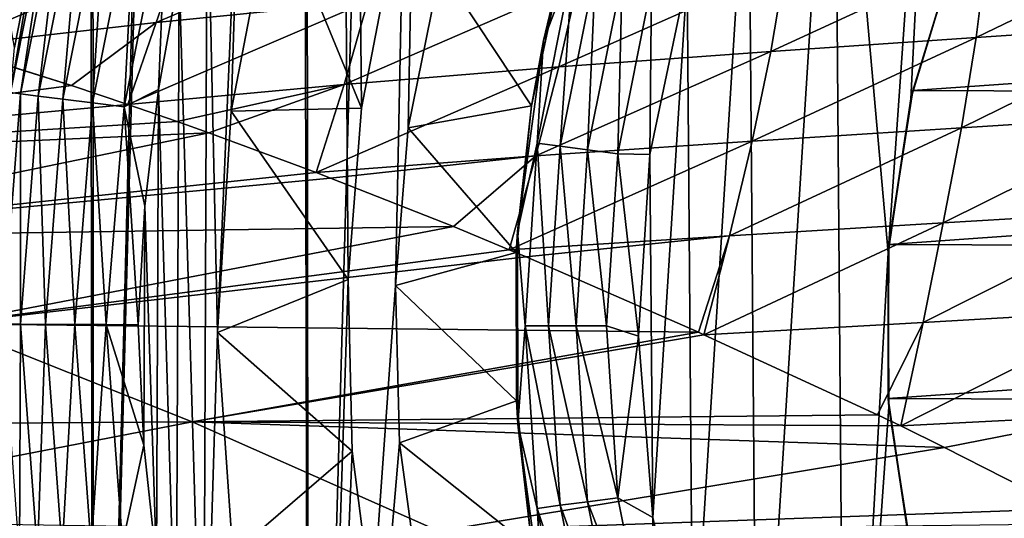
# Model space of a CAD drawing. Header units: metres. Extents: x -106 to 264, y -111 to 81.
# Tile 411 of 549: x 187.17 to 193.8, y 35.23 to 38.59. Entities that reach past the tile are written whole.
import ezdxf

# ---------------------------------------------------------------- set-up
doc = ezdxf.new("R2010")
doc.units = ezdxf.units.M
doc.layers.add('solid_20422013', color=7, linetype='CONTINUOUS')

msp = doc.modelspace()

# ---------------------------------------------------------------- linework, layer by layer
at = {"layer": 'solid_20422013'}
for points in [[(186.306625, 80.599998, -10.073905), (187.568237, 80.599998, -11.595023), (186.383133, 28.6, -10.176958)], [(187.637299, 80.599998, 11.668878), (186.374359, 80.599998, 10.165876), (186.382919, 28.6, 10.176676)], [(187.637299, 80.599998, 11.668878), (186.382919, 28.6, 10.176676), (187.667664, 28.6, 11.699088)], [(187.568237, 80.599998, -11.595023), (187.667862, 28.6, -11.699291), (186.383133, 28.6, -10.176958)], [(187.568237, 80.599998, -11.595023), (188.995987, 80.599998, -12.957083), (187.667862, 28.6, -11.699291)], [(189.061157, 80.599998, 13.012347), (187.637299, 80.599998, 11.668878), (187.667664, 28.6, 11.699088)], [(189.061157, 80.599998, 13.012347), (187.667664, 28.6, 11.699088), (189.11499, 28.6, 13.058065)], [(188.995987, 80.599998, -12.957083), (189.115143, 28.6, -13.058193), (187.667862, 28.6, -11.699291)], [(188.995987, 80.599998, -12.957083), (190.593018, 80.599998, -14.15769), (189.115143, 28.6, -13.058193)], [(189.061157, 80.599998, 13.012347), (189.380585, 36.841465, 13.275089), (189.471237, 37.997131, 13.347105)], [(189.061157, 80.599998, 13.012347), (189.11499, 28.6, 13.058065), (189.380585, 36.841465, 13.275089)], [(189.061157, 80.599998, 13.012347), (189.471237, 37.997131, 13.347105), (189.695663, 39.163502, 13.521124)], [(190.593018, 80.599998, -14.15769), (189.700378, 36.801403, -13.524714), (189.115143, 28.6, -13.058193)], [(190.593018, 80.599998, -14.15769), (189.785522, 37.863556, -13.589125), (189.700378, 36.801403, -13.524714)], [(190.593018, 80.599998, -14.15769), (190.00148, 38.93964, -13.748801), (189.785522, 37.863556, -13.589125)], [(193.018036, 37.020653, -6), (192.654007, 41.12183, -6), (193.375931, 42.115002, -6)], [(193.170227, 38.059673, -6), (193.018036, 37.020653, -6), (193.375931, 42.115002, -6)], [(193.470917, 39.052372, -6), (193.170227, 38.059673, -6), (193.375931, 42.115002, -6)], [(192.654007, 41.12183, -6), (192.135498, 32.894157, -6), (192.077789, 40.038387, -6)], [(192.654007, 41.12183, -6), (192.729126, 31.820185, -6), (192.135498, 32.894157, -6)], [(193.018036, 37.020653, -6), (192.729126, 31.820185, -6), (192.654007, 41.12183, -6)], [(188.500153, 36.484791, 30), (188.431046, 39.652725, 30), (188.668762, 40.403484, 30)], [(188.592377, 37.976433, 30), (188.500153, 36.484791, 30), (188.668762, 40.403484, 30)], [(188.875519, 39.444534, 30), (188.592377, 37.976433, 30), (188.668762, 40.403484, 30)], [(192.077789, 40.038387, -6), (191.702072, 34.041553, -6), (191.662949, 38.884121, -6)], [(192.077789, 40.038387, -6), (192.135498, 32.894157, -6), (191.702072, 34.041553, -6)], [(190.894302, 38.969894, -5.646931), (190.696365, 38.451561, -5.549271), (191.045044, 39.701599, -5.549271)], [(190.830704, 39.014805, -13.382227), (191.045044, 39.701599, -5.549271), (190.696365, 38.451561, -5.549271)], [(187.105606, 38.101616, 30.809227), (187.313553, 39.323357, 30.999418), (187.409348, 39.635288, 30.809227)], [(187.105606, 38.101616, 30.809227), (187.409348, 39.635288, 30.809227), (187.173203, 38.093044, 30.59314)], [(187.409348, 39.635288, 30.809227), (187.475479, 39.618832, 30.59314), (187.173203, 38.093044, 30.59314)], [(187.173203, 38.093044, 30.59314), (187.475479, 39.618832, 30.59314), (187.293137, 38.077892, 30.390276)], [(187.475479, 39.618832, 30.59314), (187.592804, 39.589699, 30.390276), (187.293137, 38.077892, 30.390276)], [(188.406357, 33.386845, 30), (188.243057, 38.893436, 30), (188.431046, 39.652725, 30)], [(188.500153, 36.484791, 30), (188.406357, 33.386845, 30), (188.431046, 39.652725, 30)], [(187.293137, 38.077892, 30.390276), (187.592804, 39.589699, 30.390276), (187.459549, 38.056885, 30.219296)], [(187.592804, 39.589699, 30.390276), (187.755585, 39.549286, 30.219296), (187.459549, 38.056885, 30.219296)], [(187.459549, 38.056885, 30.219296), (187.755585, 39.549286, 30.219296), (187.658447, 38.031837, 30.094542)], [(187.755585, 39.549286, 30.219296), (187.950165, 39.501038, 30.094542), (187.658447, 38.031837, 30.094542)], [(187.658447, 38.031837, 30.094542), (187.950165, 39.501038, 30.094542), (187.87146, 38.004971, 30.022247)], [(187.950165, 39.501038, 30.094542), (188.158539, 39.449329, 30.022247), (187.87146, 38.004971, 30.022247)], [(187.87146, 38.004971, 30.022247), (188.158539, 39.449329, 30.022247), (188.102997, 38.120979, 30)], [(188.158539, 39.449329, 30.022247), (188.243057, 38.893436, 30), (188.102997, 38.120979, 30)], [(189.471237, 37.997131, 13.347105), (188.592377, 37.976433, 30), (188.875519, 39.444534, 30)], [(189.695663, 39.163502, 13.521124), (189.471237, 37.997131, 13.347105), (188.875519, 39.444534, 30)], [(187.313553, 39.323357, 30.999418), (187.132568, 38.405846, 30.990236), (187.096405, 38.610409, 38.747887)], [(187.105606, 38.101616, 30.809227), (187.132568, 38.405846, 30.990236), (187.313553, 39.323357, 30.999418)], [(188.086929, 38.574245, 166.214951), (189.658585, 39.243954, 163.71109), (188.268158, 39.093887, 163.538605)], [(188.086929, 38.574245, 166.214951), (189.512222, 38.715923, 166.417694), (189.658585, 39.243954, 163.71109)], [(193.610489, 38.47237, 169.625076), (194.985718, 39.137123, 166.8638), (193.683197, 39.049072, 166.819946)], [(193.610489, 38.47237, 169.625076), (194.929001, 38.558937, 169.673645), (194.985718, 39.137123, 166.8638)], [(186.868256, 38.925678, 163.339722), (186.675385, 38.411766, 166.021179), (188.268158, 39.093887, 163.538605)], [(188.086929, 38.574245, 166.214951), (188.268158, 39.093887, 163.538605), (186.675385, 38.411766, 166.021179)], [(193.491776, 39.105888, -70), (193.183304, 38.115826, -70), (193.470917, 39.052372, -6)], [(193.491776, 39.105888, -70), (206.529083, 39.052372, -70), (193.183304, 38.115826, -70)], [(190.00148, 38.93964, -13.748801), (190.830704, 39.014805, -13.382227), (190.616135, 38.010933, -13.216724)], [(190.616135, 38.010933, -13.216724), (190.830704, 39.014805, -13.382227), (190.696365, 38.451561, -5.549271)], [(192.226532, 38.378345, 169.518158), (193.683197, 39.049072, 166.819946), (192.323532, 38.951359, 166.725586)], [(192.226532, 38.378345, 169.518158), (193.610489, 38.47237, 169.625076), (193.683197, 39.049072, 166.819946)], [(193.183304, 38.115826, -70), (193.170227, 38.059673, -6), (193.470917, 39.052372, -6)], [(193.183304, 38.115826, -70), (206.529083, 39.052372, -70), (206.829773, 38.059673, -70)], [(190.00148, 38.93964, -13.748801), (190.616135, 38.010933, -13.216724), (189.785522, 37.863556, -13.589125)], [(190.894302, 38.969894, -5.646931), (190.653748, 37.76049, -5.646931), (190.696365, 38.451561, -5.549271)], [(190.809677, 37.73996, -5.796019), (190.653748, 37.76049, -5.646931), (190.894302, 38.969894, -5.646931)], [(190.799942, 38.273762, 169.362106), (192.323532, 38.951359, 166.725586), (190.926865, 38.841198, 166.588928)], [(190.799942, 38.273762, 169.362106), (192.226532, 38.378345, 169.518158), (192.323532, 38.951359, 166.725586)], [(191.046234, 38.929188, -5.796019), (190.809677, 37.73996, -5.796019), (190.894302, 38.969894, -5.646931)], [(188.223206, 34.151249, 30), (188.102997, 38.120979, 30), (188.243057, 38.893436, 30)], [(188.223206, 34.151249, 30), (188.243057, 38.893436, 30), (188.406357, 33.386845, 30)], [(190.99379, 37.715721, -5.907723), (190.809677, 37.73996, -5.796019), (191.046234, 38.929188, -5.796019)], [(191.225601, 38.881126, -5.907723), (190.99379, 37.715721, -5.907723), (191.046234, 38.929188, -5.796019)], [(191.197433, 37.688911, -5.976798), (190.99379, 37.715721, -5.907723), (191.225601, 38.881126, -5.907723)], [(191.424011, 38.827961, -5.976798), (191.197433, 37.688911, -5.976798), (191.225601, 38.881126, -5.907723)], [(191.662949, 38.884121, -6), (191.412857, 37.683689, -6), (191.424011, 38.827961, -5.976798)], [(191.662949, 38.884121, -6), (191.432617, 35.237778, -6), (191.412857, 37.683689, -6)], [(191.662949, 38.884121, -6), (191.702072, 34.041553, -6), (191.432617, 35.237778, -6)], [(189.352722, 38.155632, 169.165878), (190.926865, 38.841198, 166.588928), (189.512222, 38.715923, 166.417694)], [(189.352722, 38.155632, 169.165878), (190.799942, 38.273762, 169.362106), (190.926865, 38.841198, 166.588928)], [(191.412857, 37.683689, -6), (191.197433, 37.688911, -5.976798), (191.424011, 38.827961, -5.976798)], [(188.086929, 38.574245, 166.214951), (187.897278, 38.021812, 168.938217), (189.512222, 38.715923, 166.417694)], [(189.352722, 38.155632, 169.165878), (189.512222, 38.715923, 166.417694), (187.897278, 38.021812, 168.938217)], [(188.086929, 38.574245, 166.214951), (186.675385, 38.411766, 166.021179), (187.517456, 38.148903, 168.033035)], [(188.086929, 38.574245, 166.214951), (187.517456, 38.148903, 168.033035), (187.897278, 38.021812, 168.938217)], [(193.511932, 37.863331, 172.463608), (194.929001, 38.558937, 169.673645), (193.610489, 38.47237, 169.625076)], [(193.511932, 37.863331, 172.463608), (194.849991, 37.948132, 172.518814), (194.929001, 38.558937, 169.673645)], [(192.101868, 37.77301, 172.343048), (193.610489, 38.47237, 169.625076), (192.226532, 38.378345, 169.518158)], [(192.101868, 37.77301, 172.343048), (193.511932, 37.863331, 172.463608), (193.610489, 38.47237, 169.625076)], [(186.675385, 38.411766, 166.021179), (186.805878, 38.37281, 166.333374), (187.517456, 38.148903, 168.033035)], [(190.653748, 37.76049, -5.646931), (190.521286, 37.165668, -5.549271), (190.696365, 38.451561, -5.549271)], [(190.616135, 38.010933, -13.216724), (190.696365, 38.451561, -5.549271), (190.521286, 37.165668, -5.549271)], [(187.517456, 38.148903, 168.033035), (186.805878, 38.37281, 166.333374), (183.388794, 37.60696, 167.547226)], [(190.644608, 37.673866, 172.167175), (192.226532, 38.378345, 169.518158), (190.799942, 38.273762, 169.362106)], [(190.644608, 37.673866, 172.167175), (192.101868, 37.77301, 172.343048), (192.226532, 38.378345, 169.518158)], [(189.352722, 38.155632, 169.165878), (189.165802, 37.562443, 171.947693), (190.799942, 38.273762, 169.362106)], [(190.644608, 37.673866, 172.167175), (190.799942, 38.273762, 169.362106), (189.165802, 37.562443, 171.947693)], [(187.897278, 38.021812, 168.938217), (187.517456, 38.148903, 168.033035), (183.388794, 37.60696, 167.547226)], [(189.352722, 38.155632, 169.165878), (187.897278, 38.021812, 168.938217), (188.229523, 37.906487, 169.728973)], [(189.352722, 38.155632, 169.165878), (188.229523, 37.906487, 169.728973), (188.442719, 37.830528, 170.235687)], [(189.352722, 38.155632, 169.165878), (188.442719, 37.830528, 170.235687), (189.165802, 37.562443, 171.947693)], [(187.105606, 38.101616, 30.809227), (187.173203, 38.093044, 30.59314), (187.053497, 36.540409, 30.592138)], [(187.173203, 38.093044, 30.59314), (187.174149, 36.53986, 30.390001), (187.053497, 36.540409, 30.592138)], [(187.173203, 38.093044, 30.59314), (187.293137, 38.077892, 30.390276), (187.174149, 36.53986, 30.390001)], [(187.293137, 38.077892, 30.390276), (187.341721, 36.539158, 30.219254), (187.174149, 36.53986, 30.390001)], [(187.293137, 38.077892, 30.390276), (187.459549, 38.056885, 30.219296), (187.341721, 36.539158, 30.219254)], [(187.87146, 38.004971, 30.022247), (188.102997, 38.120979, 30), (188.010849, 37.335354, 30)], [(188.088867, 34.931004, 30), (188.010849, 37.335354, 30), (188.102997, 38.120979, 30)], [(188.088867, 34.931004, 30), (188.102997, 38.120979, 30), (188.223206, 34.151249, 30)], [(193.183304, 38.115826, -70), (193.022385, 37.076744, -70), (193.170227, 38.059673, -6)], [(193.183304, 38.115826, -70), (206.829773, 38.059673, -70), (193.022385, 37.076744, -70)], [(187.897278, 38.021812, 168.938217), (183.388794, 37.60696, 167.547226), (188.229523, 37.906487, 169.728973)], [(187.341721, 36.539158, 30.219254), (187.459549, 38.056885, 30.219296), (187.540054, 36.538303, 30.095524)], [(187.459549, 38.056885, 30.219296), (187.658447, 38.031837, 30.094542), (187.540054, 36.538303, 30.095524)], [(187.540054, 36.538303, 30.095524), (187.658447, 38.031837, 30.094542), (187.749832, 36.537514, 30.023775)], [(187.658447, 38.031837, 30.094542), (187.87146, 38.004971, 30.022247), (187.749832, 36.537514, 30.023775)], [(187.749832, 36.537514, 30.023775), (187.87146, 38.004971, 30.022247), (187.966629, 36.53656, 30)], [(187.87146, 38.004971, 30.022247), (188.010849, 37.335354, 30), (187.966629, 36.53656, 30)], [(189.785522, 37.863556, -13.589125), (190.616135, 38.010933, -13.216724), (190.512833, 37.023537, -13.134371)], [(190.512833, 37.023537, -13.134371), (190.616135, 38.010933, -13.216724), (190.521286, 37.165668, -5.549271)], [(193.022385, 37.076744, -70), (193.018036, 37.020653, -6), (193.170227, 38.059673, -6)], [(193.022385, 37.076744, -70), (206.829773, 38.059673, -70), (206.981964, 37.020653, -70)], [(189.380585, 36.841465, 13.275089), (188.500153, 36.484791, 30), (188.592377, 37.976433, 30)], [(189.471237, 37.997131, 13.347105), (189.380585, 36.841465, 13.275089), (188.592377, 37.976433, 30)], [(193.387695, 37.222683, 175.328552), (194.849991, 37.948132, 172.518814), (193.511932, 37.863331, 172.463608)], [(193.387695, 37.222683, 175.328552), (194.749008, 37.305149, 175.392929), (194.849991, 37.948132, 172.518814)], [(183.388794, 37.60696, 167.547226), (188.442719, 37.830528, 170.235687), (188.229523, 37.906487, 169.728973)], [(183.388794, 37.60696, 167.547226), (185.026138, 37.123745, 171.45134), (188.442719, 37.830528, 170.235687)], [(189.165802, 37.562443, 171.947693), (188.442719, 37.830528, 170.235687), (185.026138, 37.123745, 171.45134)], [(189.785522, 37.863556, -13.589125), (190.512833, 37.023537, -13.134371), (189.700378, 36.801403, -13.524714)], [(191.950027, 37.136307, 175.193085), (193.511932, 37.863331, 172.463608), (192.101868, 37.77301, 172.343048)], [(191.950027, 37.136307, 175.193085), (193.387695, 37.222683, 175.328552), (193.511932, 37.863331, 172.463608)], [(190.644608, 37.673866, 172.167175), (190.465347, 37.042206, 175.000534), (192.101868, 37.77301, 172.343048)], [(191.950027, 37.136307, 175.193085), (192.101868, 37.77301, 172.343048), (190.465347, 37.042206, 175.000534)], [(190.653748, 37.76049, -5.646931), (190.57309, 36.530033, -5.646931), (190.521286, 37.165668, -5.549271)], [(190.730377, 36.530033, -5.796019), (190.57309, 36.530033, -5.646931), (190.653748, 37.76049, -5.646931)], [(190.809677, 37.73996, -5.796019), (190.730377, 36.530033, -5.796019), (190.653748, 37.76049, -5.646931)], [(190.916077, 36.530033, -5.907723), (190.730377, 36.530033, -5.796019), (190.809677, 37.73996, -5.796019)], [(190.99379, 37.715721, -5.907723), (190.916077, 36.530033, -5.907723), (190.809677, 37.73996, -5.796019)], [(190.644608, 37.673866, 172.167175), (189.165802, 37.562443, 171.947693), (189.262726, 37.525364, 172.176163)], [(190.644608, 37.673866, 172.167175), (189.262726, 37.525364, 172.176163), (190.090363, 37.197964, 174.118713)], [(190.644608, 37.673866, 172.167175), (190.090363, 37.197964, 174.118713), (190.465347, 37.042206, 175.000534)], [(191.121475, 36.530033, -5.976798), (190.916077, 36.530033, -5.907723), (190.99379, 37.715721, -5.907723)], [(191.197433, 37.688911, -5.976798), (191.121475, 36.530033, -5.976798), (190.99379, 37.715721, -5.907723)], [(191.33725, 36.460041, -6), (191.121475, 36.530033, -5.976798), (191.197433, 37.688911, -5.976798)], [(191.412857, 37.683689, -6), (191.33725, 36.460041, -6), (191.197433, 37.688911, -5.976798)], [(191.412857, 37.683689, -6), (191.432617, 35.237778, -6), (191.33725, 36.460041, -6)], [(189.165802, 37.562443, 171.947693), (185.026138, 37.123745, 171.45134), (189.262726, 37.525364, 172.176163)], [(185.026138, 37.123745, 171.45134), (190.090363, 37.197964, 174.118713), (189.262726, 37.525364, 172.176163)], [(188.003326, 35.726105, 30), (187.966629, 36.53656, 30), (188.010849, 37.335354, 30)], [(188.003326, 35.726105, 30), (188.010849, 37.335354, 30), (188.088867, 34.931004, 30)], [(193.25412, 36.552849, 178.219925), (194.749008, 37.305149, 175.392929), (193.387695, 37.222683, 175.328552)], [(193.25412, 36.552849, 178.219925), (194.636703, 36.631744, 178.294861), (194.749008, 37.305149, 175.392929)], [(191.950027, 37.136307, 175.193085), (191.77742, 36.469334, 178.072937), (193.387695, 37.222683, 175.328552)], [(193.25412, 36.552849, 178.219925), (193.387695, 37.222683, 175.328552), (191.77742, 36.469334, 178.072937)], [(185.026138, 37.123745, 171.45134), (186.672852, 36.543736, 175.342682), (190.090363, 37.197964, 174.118713)], [(190.465347, 37.042206, 175.000534), (190.090363, 37.197964, 174.118713), (186.672852, 36.543736, 175.342682)], [(190.512833, 37.023537, -13.134371), (190.521286, 37.165668, -5.549271), (190.523102, 35.867912, -5.549271)], [(190.57309, 36.530033, -5.646931), (190.523102, 35.867912, -5.549271), (190.521286, 37.165668, -5.549271)], [(191.950027, 37.136307, 175.193085), (190.465347, 37.042206, 175.000534), (190.580139, 36.99366, 175.27066)], [(191.950027, 37.136307, 175.193085), (190.580139, 36.99366, 175.27066), (191.739288, 36.486408, 177.984573)], [(191.950027, 37.136307, 175.193085), (191.739288, 36.486408, 177.984573), (191.77742, 36.469334, 178.072937)], [(193.022385, 37.076744, -70), (193.018036, 36.03941, -70), (193.018036, 37.020653, -6)], [(193.022385, 37.076744, -70), (206.981964, 37.020653, -70), (193.018036, 36.03941, -70)], [(190.465347, 37.042206, 175.000534), (186.672852, 36.543736, 175.342682), (190.580139, 36.99366, 175.27066)], [(189.700378, 36.801403, -13.524714), (190.512833, 37.023537, -13.134371), (190.513489, 36.023975, -13.135388)], [(190.513489, 36.023975, -13.135388), (190.512833, 37.023537, -13.134371), (190.523102, 35.867912, -5.549271)], [(193.018036, 37.020653, -6), (193.022385, 35.983322, -6), (192.729126, 31.820185, -6)], [(193.018036, 36.03941, -70), (193.022385, 35.983322, -6), (193.018036, 37.020653, -6)], [(193.018036, 36.03941, -70), (206.981964, 37.020653, -70), (206.977615, 35.983322, -70)], [(186.672852, 36.543736, 175.342682), (191.739288, 36.486408, 177.984573), (190.580139, 36.99366, 175.27066)], [(189.380585, 36.841465, 13.275089), (189.407333, 35.685215, 13.296447), (188.500153, 36.484791, 30)], [(189.11499, 28.6, 13.058065), (189.407333, 35.685215, 13.296447), (189.380585, 36.841465, 13.275089)], [(189.700378, 36.801403, -13.524714), (189.726746, 35.742134, -13.544753), (189.115143, 28.6, -13.058193)], [(189.700378, 36.801403, -13.524714), (190.513489, 36.023975, -13.135388), (189.726746, 35.742134, -13.544753)], [(193.25412, 36.552849, 178.219925), (193.102432, 35.854954, 181.139954), (194.636703, 36.631744, 178.294861)], [(194.50563, 35.928547, 181.227417), (194.636703, 36.631744, 178.294861), (193.102432, 35.854954, 181.139954)], [(186.672852, 36.543736, 175.342682), (183.274612, 35.849995, 176.537308), (188.329147, 35.881512, 179.234314)], [(186.672852, 36.543736, 175.342682), (188.329147, 35.881512, 179.234314), (191.739288, 36.486408, 177.984573)], [(193.25412, 36.552849, 178.219925), (191.77742, 36.469334, 178.072937), (192.946136, 35.930168, 180.775955)], [(193.25412, 36.552849, 178.219925), (192.946136, 35.930168, 180.775955), (193.102432, 35.854954, 181.139954)], [(187.166809, 34.98349, 30.574986), (187.053497, 36.540409, 30.592138), (187.174149, 36.53986, 30.390001)], [(187.288254, 34.997383, 30.377939), (187.166809, 34.98349, 30.574986), (187.174149, 36.53986, 30.390001)], [(187.288254, 34.997383, 30.377939), (187.174149, 36.53986, 30.390001), (187.341721, 36.539158, 30.219254)], [(187.454025, 35.016388, 30.212364), (187.288254, 34.997383, 30.377939), (187.341721, 36.539158, 30.219254)], [(187.454025, 35.016388, 30.212364), (187.341721, 36.539158, 30.219254), (187.540054, 36.538303, 30.095524)], [(187.650696, 35.038906, 30.091648), (187.454025, 35.016388, 30.212364), (187.540054, 36.538303, 30.095524)], [(187.650696, 35.038906, 30.091648), (187.540054, 36.538303, 30.095524), (187.749832, 36.537514, 30.023775)], [(187.860794, 35.063061, 30.021608), (187.650696, 35.038906, 30.091648), (187.749832, 36.537514, 30.023775)], [(188.003326, 35.726105, 30), (187.749832, 36.537514, 30.023775), (187.966629, 36.53656, 30)], [(188.003326, 35.726105, 30), (187.860794, 35.063061, 30.021608), (187.749832, 36.537514, 30.023775)], [(191.77742, 36.469334, 178.072937), (191.739288, 36.486408, 177.984573), (188.329147, 35.881512, 179.234314)], [(188.500153, 36.484791, 30), (188.604477, 34.992798, 30), (188.406357, 33.386845, 30)], [(189.407333, 35.685215, 13.296447), (188.604477, 34.992798, 30), (188.500153, 36.484791, 30)], [(190.57309, 36.530033, -5.646931), (190.653748, 35.299576, -5.646931), (190.523102, 35.867912, -5.549271)], [(190.809677, 35.320103, -5.796019), (190.653748, 35.299576, -5.646931), (190.57309, 36.530033, -5.646931)], [(190.730377, 36.530033, -5.796019), (190.809677, 35.320103, -5.796019), (190.57309, 36.530033, -5.646931)], [(190.99379, 35.344341, -5.907723), (190.809677, 35.320103, -5.796019), (190.730377, 36.530033, -5.796019)], [(190.916077, 36.530033, -5.907723), (190.99379, 35.344341, -5.907723), (190.730377, 36.530033, -5.796019)], [(191.197433, 35.371151, -5.976798), (190.99379, 35.344341, -5.907723), (190.916077, 36.530033, -5.907723)], [(191.121475, 36.530033, -5.976798), (191.197433, 35.371151, -5.976798), (190.916077, 36.530033, -5.907723)], [(191.33725, 36.460041, -6), (191.197433, 35.371151, -5.976798), (191.121475, 36.530033, -5.976798)], [(192.946136, 35.930168, 180.775955), (191.77742, 36.469334, 178.072937), (188.329147, 35.881512, 179.234314)], [(191.33725, 36.460041, -6), (191.432617, 35.237778, -6), (191.197433, 35.371151, -5.976798)], [(189.726746, 35.742134, -13.544753), (190.513489, 36.023975, -13.135388), (190.619446, 35.028271, -13.219786)], [(190.619446, 35.028271, -13.219786), (190.513489, 36.023975, -13.135388), (190.523102, 35.867912, -5.549271)], [(193.018036, 36.03941, -70), (193.170227, 35.000389, -70), (193.022385, 35.983322, -6)], [(193.018036, 36.03941, -70), (206.977615, 35.983322, -70), (193.170227, 35.000389, -70)], [(193.022385, 35.983322, -6), (193.183304, 34.944241, -6), (192.729126, 31.820185, -6)], [(193.170227, 35.000389, -70), (193.183304, 34.944241, -6), (193.022385, 35.983322, -6)], [(193.170227, 35.000389, -70), (206.977615, 35.983322, -70), (206.816696, 34.944241, -70)], [(183.274612, 35.849995, 176.537308), (184.942032, 35.227226, 180.471359), (188.329147, 35.881512, 179.234314)], [(188.329147, 35.881512, 179.234314), (184.942032, 35.227226, 180.471359), (189.992249, 35.145226, 183.125275)], [(192.946136, 35.930168, 180.775955), (188.329147, 35.881512, 179.234314), (193.102432, 35.854954, 181.139954)], [(188.329147, 35.881512, 179.234314), (189.992249, 35.145226, 183.125275), (193.3983, 35.709999, 181.83284)], [(188.329147, 35.881512, 179.234314), (193.3983, 35.709999, 181.83284), (193.102432, 35.854954, 181.139954)], [(194.50563, 35.928547, 181.227417), (193.102432, 35.854954, 181.139954), (193.3983, 35.709999, 181.83284)], [(194.50563, 35.928547, 181.227417), (193.3983, 35.709999, 181.83284), (194.209717, 35.297394, 183.747528)], [(190.653748, 35.299576, -5.646931), (190.701767, 34.582512, -5.549271), (190.523102, 35.867912, -5.549271)], [(190.619446, 35.028271, -13.219786), (190.523102, 35.867912, -5.549271), (190.701767, 34.582512, -5.549271)], [(188.003326, 35.726105, 30), (188.088867, 34.931004, 30), (187.860794, 35.063061, 30.021608)], [(189.407333, 35.685215, 13.296447), (189.556061, 34.529442, 13.413577), (188.604477, 34.992798, 30)], [(189.11499, 28.6, 13.058065), (189.556061, 34.529442, 13.413577), (189.407333, 35.685215, 13.296447)], [(189.726746, 35.742134, -13.544753), (189.869934, 34.686211, -13.652166), (189.115143, 28.6, -13.058193)], [(189.726746, 35.742134, -13.544753), (190.619446, 35.028271, -13.219786), (189.869934, 34.686211, -13.652166)], [(194.209717, 35.297394, 183.747528), (193.3983, 35.709999, 181.83284), (189.992249, 35.145226, 183.125275)], [(191.197433, 35.371151, -5.976798), (191.424011, 34.232101, -5.976798), (190.99379, 35.344341, -5.907723)], [(191.432617, 35.237778, -6), (191.424011, 34.232101, -5.976798), (191.197433, 35.371151, -5.976798)], [(194.209717, 35.297394, 183.747528), (189.992249, 35.145226, 183.125275), (194.4039, 35.197891, 184.198166)], [(190.809677, 35.320103, -5.796019), (191.046234, 34.130875, -5.796019), (190.653748, 35.299576, -5.646931)], [(190.653748, 35.299576, -5.646931), (190.894302, 34.090168, -5.646931), (190.701767, 34.582512, -5.549271)], [(191.046234, 34.130875, -5.796019), (190.894302, 34.090168, -5.646931), (190.653748, 35.299576, -5.646931)], [(190.99379, 35.344341, -5.907723), (191.225601, 34.17894, -5.907723), (190.809677, 35.320103, -5.796019)], [(191.225601, 34.17894, -5.907723), (191.046234, 34.130875, -5.796019), (190.809677, 35.320103, -5.796019)], [(191.424011, 34.232101, -5.976798), (191.225601, 34.17894, -5.907723), (190.99379, 35.344341, -5.907723)], [(191.432617, 35.237778, -6), (191.702072, 34.041553, -6), (191.424011, 34.232101, -5.976798)]]:
    msp.add_3dface(points, dxfattribs=at)

doc.saveas('drawing.dxf')
